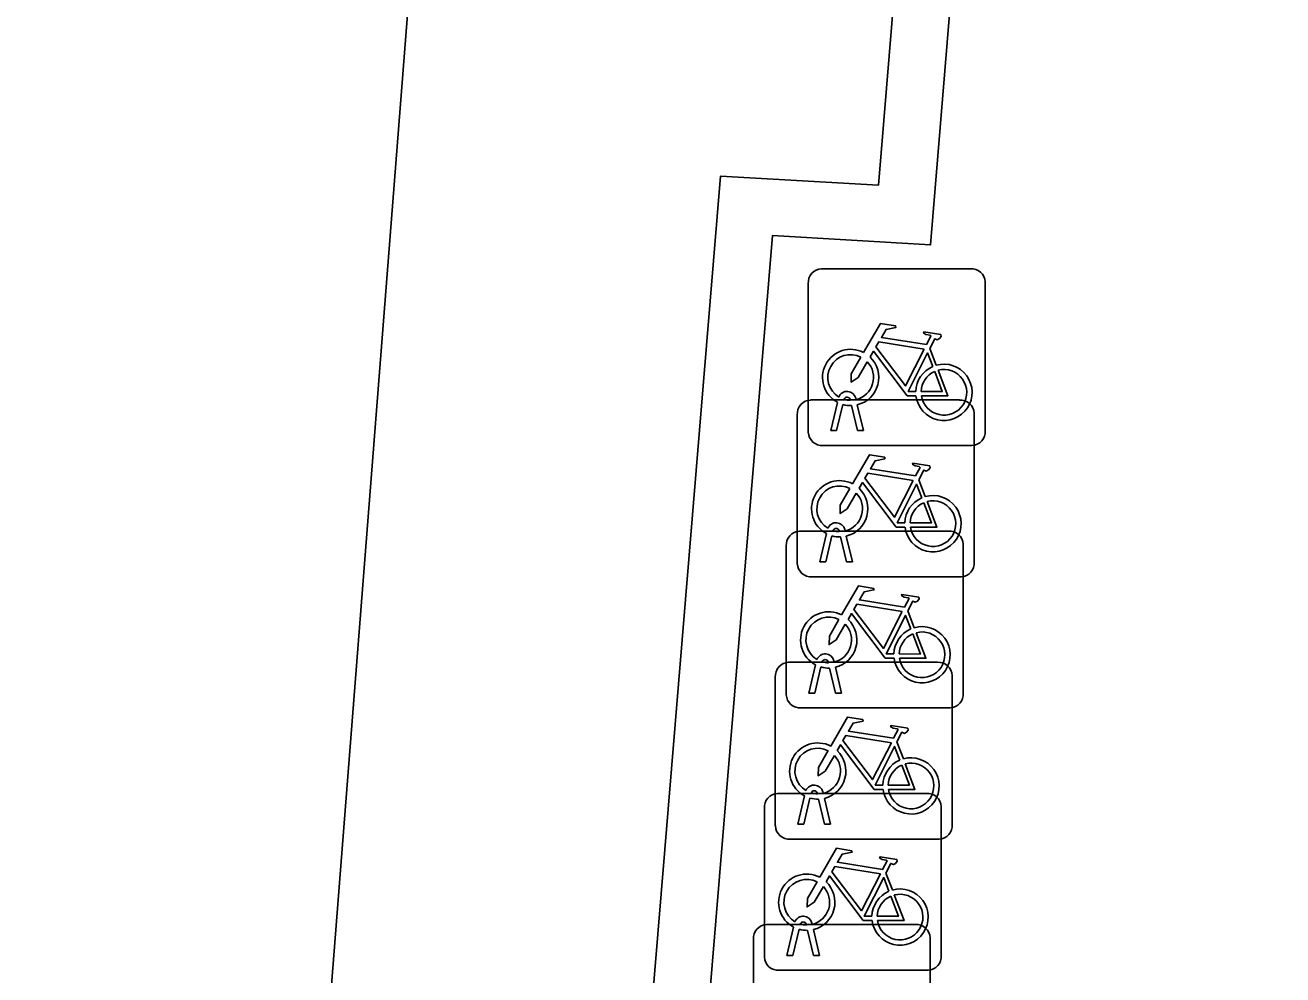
# Model space of a CAD drawing. Extents: x 160664 to 161506, y 382245 to 383288.
# Drawn here: x 161164.68 to 161171.79, y 382911.36 to 382916.73 of the extents above; entities that cross this region are included whole.
import ezdxf

# ---------------------------------------------------------------- set-up
doc = ezdxf.new("R2010")
doc.units = 0
for name, color, linetype in [('IMGEO_Fietsenrek', 7, 'Continuous'), ('IMGEO_Muur', 7, 'Continuous'), ('IMGEO_Pand', 7, 'Continuous')]:
    doc.layers.add(name, color=color, linetype=linetype)

msp = doc.modelspace()

# ---------------------------------------------------------------- linework, layer by layer
at = {"layer": 'IMGEO_Fietsenrek'}
for p, q in [((161169.1819, 382915.3525), (161170.0228, 382915.3525)), ((161170.0228, 382915.3525), (161169.1819, 382915.3525)), ((161169.1075, 382914.4279), (161169.1075, 382915.2688)), ((161169.1075, 382915.2688), (161169.1075, 382914.4279)), ((161170.1065, 382915.2781), (161170.1065, 382914.4372)), ((161170.1065, 382914.4372), (161170.1065, 382915.2781)), ((161169.7942, 382914.9022), (161169.8305, 382914.807)), ((161169.1199, 382914.6105), (161169.9608, 382914.6105)), ((161169.9608, 382914.6105), (161169.1199, 382914.6105)), ((161169.2345, 382914.4373), (161169.2728, 382914.5973)), ((161169.3449, 382914.6089), (161169.3439, 382914.6132)), ((161169.3756, 382914.6204), (161169.3774, 382914.6125)), ((161169.0455, 382913.6859), (161169.0455, 382914.5268)), ((161169.0455, 382914.5268), (161169.0455, 382913.6859)), ((161169.3032, 382914.5851), (161169.2679, 382914.4373)), ((161169.386, 382914.4373), (161169.3521, 382914.579)), ((161169.3844, 382914.5833), (161169.4194, 382914.4373)), ((161170.0445, 382914.5361), (161170.0445, 382913.6952)), ((161170.0445, 382913.6952), (161170.0445, 382914.5361)), ((161169.2679, 382914.4373), (161169.2345, 382914.4373)), ((161169.4194, 382914.4373), (161169.386, 382914.4373)), ((161170.0321, 382914.3535), (161169.1912, 382914.3535)), ((161169.1912, 382914.3535), (161170.0321, 382914.3535)), ((161169.7322, 382914.1602), (161169.7685, 382914.065)), ((161169.0579, 382913.8695), (161169.8988, 382913.8695)), ((161169.8988, 382913.8695), (161169.0579, 382913.8695)), ((161169.1725, 382913.6953), (161169.2108, 382913.8553)), ((161169.2412, 382913.8431), (161169.2059, 382913.6953)), ((161169.2829, 382913.8669), (161169.2819, 382913.8712)), ((161169.324, 382913.6953), (161169.2901, 382913.837)), ((161169.3136, 382913.8784), (161169.3154, 382913.8705)), ((161169.3224, 382913.8413), (161169.3574, 382913.6953)), ((161168.9835, 382912.9449), (161168.9835, 382913.7858)), ((161168.9835, 382913.7858), (161168.9835, 382912.9449)), ((161169.9825, 382913.7951), (161169.9825, 382912.9542)), ((161169.9825, 382912.9542), (161169.9825, 382913.7951)), ((161169.2059, 382913.6953), (161169.1725, 382913.6953)), ((161169.3574, 382913.6953), (161169.324, 382913.6953)), ((161169.9701, 382913.6115), (161169.1292, 382913.6115)), ((161169.1292, 382913.6115), (161169.9701, 382913.6115)), ((161169.6702, 382913.4192), (161169.7065, 382913.324)), ((161168.9959, 382913.1285), (161169.8368, 382913.1285)), ((161169.8368, 382913.1285), (161168.9959, 382913.1285)), ((161169.1105, 382912.9543), (161169.1488, 382913.1143)), ((161169.2209, 382913.1259), (161169.2199, 382913.1302)), ((161169.2516, 382913.1374), (161169.2534, 382913.1295)), ((161168.9215, 382912.2039), (161168.9215, 382913.0448)), ((161168.9215, 382913.0448), (161168.9215, 382912.2039)), ((161169.1792, 382913.1021), (161169.1439, 382912.9543)), ((161169.262, 382912.9543), (161169.2281, 382913.096)), ((161169.2604, 382913.1003), (161169.2954, 382912.9543)), ((161169.9205, 382913.0541), (161169.9205, 382912.2132)), ((161169.9205, 382912.2132), (161169.9205, 382913.0541)), ((161169.1439, 382912.9543), (161169.1105, 382912.9543)), ((161169.2954, 382912.9543), (161169.262, 382912.9543)), ((161169.9081, 382912.8705), (161169.0672, 382912.8705)), ((161169.0672, 382912.8705), (161169.9081, 382912.8705)), ((161169.6082, 382912.6782), (161169.6445, 382912.583)), ((161169.1896, 382912.3964), (161169.1914, 382912.3885)), ((161168.9339, 382912.3875), (161169.7748, 382912.3875)), ((161169.7748, 382912.3875), (161168.9339, 382912.3875)), ((161169.0485, 382912.2133), (161169.0868, 382912.3733)), ((161169.1172, 382912.3611), (161169.0819, 382912.2133)), ((161169.1589, 382912.3849), (161169.1579, 382912.3892)), ((161169.2, 382912.2133), (161169.1661, 382912.355)), ((161169.1984, 382912.3593), (161169.2334, 382912.2133)), ((161168.8595, 382911.4629), (161168.8595, 382912.3038)), ((161168.8595, 382912.3038), (161168.8595, 382911.4629)), ((161169.8585, 382912.3131), (161169.8585, 382911.4722)), ((161169.8585, 382911.4722), (161169.8585, 382912.3131)), ((161169.0819, 382912.2133), (161169.0485, 382912.2133)), ((161169.2334, 382912.2133), (161169.2, 382912.2133)), ((161169.8461, 382912.1295), (161169.0052, 382912.1295)), ((161169.0052, 382912.1295), (161169.8461, 382912.1295)), ((161169.5462, 382911.9372), (161169.5825, 382911.842)), ((161168.8719, 382911.6465), (161169.7128, 382911.6465)), ((161169.7128, 382911.6465), (161168.8719, 382911.6465)), ((161168.9865, 382911.4723), (161169.0248, 382911.6323)), ((161169.0552, 382911.6201), (161169.0199, 382911.4723)), ((161169.0969, 382911.6439), (161169.0959, 382911.6482)), ((161169.138, 382911.4723), (161169.1041, 382911.614)), ((161169.1276, 382911.6554), (161169.1294, 382911.6475)), ((161169.1364, 382911.6183), (161169.1714, 382911.4723)), ((161168.7975, 382910.7219), (161168.7975, 382911.5628)), ((161168.7975, 382911.5628), (161168.7975, 382910.7219)), ((161169.7965, 382911.5721), (161169.7965, 382910.7312)), ((161169.7965, 382910.7312), (161169.7965, 382911.5721)), ((161169.0199, 382911.4723), (161168.9865, 382911.4723)), ((161169.1714, 382911.4723), (161169.138, 382911.4723)), ((161169.7841, 382911.3885), (161168.9432, 382911.3885)), ((161168.9432, 382911.3885), (161169.7841, 382911.3885))]:
    msp.add_line(p, q, dxfattribs=at)
for points in [[(161169.4201, 382914.8792), (161169.5148, 382915.0427), (161169.601, 382915.0289), (161169.6027, 382915.0202), (161169.5466, 382915.0093), (161169.5204, 382914.964), (161169.7756, 382914.9232)], [(161169.7756, 382914.9232), (161169.8006, 382914.972), (161169.7955, 382914.976), (161169.7723, 382914.9797), (161169.7596, 382914.9872), (161169.7586, 382914.9903), (161169.7608, 382914.9949), (161169.8556, 382914.9798), (161169.8579, 382914.9695), (161169.8485, 382914.9571), (161169.8361, 382914.9507), (161169.8216, 382914.9569), (161169.7942, 382914.9022)], [(161169.7158, 382914.6345), (161169.6661, 382914.6346), (161169.4754, 382914.8863), (161169.4564, 382914.8535)], [(161169.7627, 382914.898), (161169.5059, 382914.939), (161169.4892, 382914.9102), (161169.6562, 382914.6899), (161169.7627, 382914.898)], [(161169.4408, 382914.8267), (161169.3892, 382914.7375), (161169.3493, 382914.7115), (161169.3505, 382914.759), (161169.405, 382914.8532)], [(161169.8107, 382914.8), (161169.7814, 382914.8768), (161169.672, 382914.6587), (161169.7147, 382914.6586)], [(161169.7447, 382914.6585), (161169.8646, 382914.6583), (161169.8214, 382914.7719)], [(161169.8412, 382914.7788), (161169.8962, 382914.6342), (161169.7461, 382914.6345)], [(161169.3581, 382914.1372), (161169.4528, 382914.3007), (161169.539, 382914.2869), (161169.5407, 382914.2782), (161169.4846, 382914.2673), (161169.4584, 382914.222), (161169.7136, 382914.1812)], [(161169.7136, 382914.1812), (161169.7386, 382914.23), (161169.7335, 382914.234), (161169.7103, 382914.2377), (161169.6976, 382914.2452), (161169.6966, 382914.2483), (161169.6988, 382914.2529), (161169.7936, 382914.2378), (161169.7959, 382914.2275), (161169.7865, 382914.2151), (161169.7741, 382914.2087), (161169.7596, 382914.2149), (161169.7322, 382914.1602)], [(161169.7007, 382914.156), (161169.4439, 382914.197), (161169.4272, 382914.1682), (161169.5942, 382913.9479), (161169.7007, 382914.156)], [(161169.3788, 382914.0847), (161169.3272, 382913.9955), (161169.2873, 382913.9695), (161169.2885, 382914.017), (161169.343, 382914.1112)], [(161169.6538, 382913.8925), (161169.6041, 382913.8926), (161169.4134, 382914.1443), (161169.3944, 382914.1115)], [(161169.7487, 382914.058), (161169.7194, 382914.1348), (161169.61, 382913.9167), (161169.6527, 382913.9166)], [(161169.6827, 382913.9165), (161169.8026, 382913.9163), (161169.7594, 382914.0299)], [(161169.7792, 382914.0368), (161169.8342, 382913.8922), (161169.6841, 382913.8925)], [(161169.2961, 382913.3962), (161169.3908, 382913.5597), (161169.477, 382913.5459), (161169.4787, 382913.5372), (161169.4226, 382913.5263), (161169.3964, 382913.481), (161169.6516, 382913.4402)], [(161169.6516, 382913.4402), (161169.6766, 382913.489), (161169.6715, 382913.493), (161169.6483, 382913.4967), (161169.6356, 382913.5042), (161169.6346, 382913.5073), (161169.6368, 382913.5119), (161169.7316, 382913.4968), (161169.7339, 382913.4865), (161169.7245, 382913.4741), (161169.7121, 382913.4677), (161169.6976, 382913.4739), (161169.6702, 382913.4192)], [(161169.5918, 382913.1515), (161169.5421, 382913.1516), (161169.3514, 382913.4033), (161169.3324, 382913.3705)], [(161169.6387, 382913.415), (161169.3819, 382913.456), (161169.3652, 382913.4272), (161169.5322, 382913.2069), (161169.6387, 382913.415)], [(161169.6867, 382913.317), (161169.6574, 382913.3938), (161169.548, 382913.1757), (161169.5907, 382913.1756)], [(161169.3168, 382913.3437), (161169.2652, 382913.2545), (161169.2253, 382913.2285), (161169.2265, 382913.276), (161169.281, 382913.3702)], [(161169.6207, 382913.1755), (161169.7406, 382913.1753), (161169.6974, 382913.2889)], [(161169.7172, 382913.2958), (161169.7722, 382913.1512), (161169.6221, 382913.1515)], [(161169.2341, 382912.6552), (161169.3288, 382912.8187), (161169.415, 382912.8049), (161169.4167, 382912.7962), (161169.3606, 382912.7853), (161169.3344, 382912.74), (161169.5896, 382912.6992)], [(161169.5896, 382912.6992), (161169.6146, 382912.748), (161169.6095, 382912.752), (161169.5863, 382912.7557), (161169.5736, 382912.7632), (161169.5726, 382912.7663), (161169.5748, 382912.7709), (161169.6696, 382912.7558), (161169.6719, 382912.7455), (161169.6625, 382912.7331), (161169.6501, 382912.7267), (161169.6356, 382912.7329), (161169.6082, 382912.6782)], [(161169.5767, 382912.674), (161169.3199, 382912.715), (161169.3032, 382912.6862), (161169.4702, 382912.4659), (161169.5767, 382912.674)], [(161169.2548, 382912.6027), (161169.2032, 382912.5135), (161169.1633, 382912.4875), (161169.1645, 382912.535), (161169.219, 382912.6292)], [(161169.5298, 382912.4105), (161169.4801, 382912.4106), (161169.2894, 382912.6623), (161169.2704, 382912.6295)], [(161169.6247, 382912.576), (161169.5954, 382912.6528), (161169.486, 382912.4347), (161169.5287, 382912.4346)], [(161169.5587, 382912.4345), (161169.6786, 382912.4343), (161169.6354, 382912.5479)], [(161169.6552, 382912.5548), (161169.7102, 382912.4102), (161169.5601, 382912.4105)], [(161169.1721, 382911.9142), (161169.2668, 382912.0777), (161169.353, 382912.0639), (161169.3547, 382912.0552), (161169.2986, 382912.0443), (161169.2724, 382911.999), (161169.5276, 382911.9582)], [(161169.5147, 382911.933), (161169.2579, 382911.974), (161169.2412, 382911.9452), (161169.4082, 382911.7249), (161169.5147, 382911.933)], [(161169.5276, 382911.9582), (161169.5526, 382912.007), (161169.5475, 382912.011), (161169.5243, 382912.0147), (161169.5116, 382912.0222), (161169.5106, 382912.0253), (161169.5128, 382912.0299), (161169.6076, 382912.0148), (161169.6099, 382912.0045), (161169.6005, 382911.9921), (161169.5881, 382911.9857), (161169.5736, 382911.9919), (161169.5462, 382911.9372)], [(161169.4678, 382911.6695), (161169.4181, 382911.6696), (161169.2274, 382911.9213), (161169.2084, 382911.8885)], [(161169.5627, 382911.835), (161169.5334, 382911.9118), (161169.424, 382911.6937), (161169.4667, 382911.6936)], [(161169.1928, 382911.8617), (161169.1412, 382911.7725), (161169.1013, 382911.7465), (161169.1025, 382911.794), (161169.157, 382911.8882)], [(161169.4967, 382911.6935), (161169.6166, 382911.6933), (161169.5734, 382911.8069)], [(161169.5932, 382911.8138), (161169.6482, 382911.6692), (161169.4981, 382911.6695)]]:
    msp.add_lwpolyline(points, dxfattribs=at)
for centre, radius, start, end in [((161169.1852, 382915.2746), 0.0779, 92.4484, 184.28452), ((161169.1852, 382915.2746), 0.0779, 92.4484, 184.28452), ((161170.0286, 382915.2748), 0.0779, 2.4484, 94.28452), ((161170.0286, 382915.2748), 0.0779, 2.4484, 94.28452), ((161169.3471, 382914.7379), 0.159, 62.67661, 242.13685), ((161169.3471, 382914.7379), 0.129, 63.31916, 238.90302), ((161169.3471, 382914.7379), 0.129, 283.60429, 43.43025), ((161169.3471, 382914.7379), 0.159, 283.5766, 46.60424), ((161169.8737, 382914.6539), 0.159, 187.0065, 105.77075), ((161169.8737, 382914.6539), 0.159, 113.3408, 178.32165), ((161169.8737, 382914.6539), 0.129, 113.92302, 177.95563), ((161169.8737, 382914.6539), 0.129, 188.67146, 104.58832), ((161169.1232, 382914.5326), 0.0779, 92.4484, 184.28452), ((161169.1232, 382914.5326), 0.0779, 92.4484, 184.28452), ((161169.3269, 382914.6093), 0.0499, 12.8025, 158.69338), ((161169.3269, 382914.6093), 0.0174, 12.8025, 163.45023), ((161169.3471, 382914.7379), 0.129, 253.41502, 269.02044), ((161169.9666, 382914.5328), 0.0779, 2.4484, 94.28452), ((161169.9666, 382914.5328), 0.0779, 2.4484, 94.28452), ((161169.3471, 382914.7379), 0.159, 253.99666, 271.78671), ((161169.1854, 382914.4312), 0.0779, 182.4484, 274.28452), ((161169.1854, 382914.4312), 0.0779, 182.4484, 274.28452), ((161170.0288, 382914.4314), 0.0779, 272.4484, 4.28452), ((161170.0288, 382914.4314), 0.0779, 272.4484, 4.28452), ((161169.2851, 382913.9959), 0.159, 62.67661, 242.13685), ((161169.2851, 382913.9959), 0.129, 63.31916, 238.90302), ((161169.2851, 382913.9959), 0.159, 283.5766, 46.60424), ((161169.2851, 382913.9959), 0.129, 283.60429, 43.43025), ((161169.8117, 382913.9119), 0.159, 113.3408, 178.32165), ((161169.8117, 382913.9119), 0.159, 187.0065, 105.77075), ((161169.8117, 382913.9119), 0.129, 113.92302, 177.95563), ((161169.8117, 382913.9119), 0.129, 188.67146, 104.58832), ((161169.2649, 382913.8673), 0.0499, 12.8025, 158.69338), ((161169.0612, 382913.7916), 0.0779, 92.4484, 184.28452), ((161169.0612, 382913.7916), 0.0779, 92.4484, 184.28452), ((161169.2851, 382913.9959), 0.159, 253.99666, 271.78671), ((161169.2649, 382913.8673), 0.0174, 12.8025, 163.45023), ((161169.2851, 382913.9959), 0.129, 253.41502, 269.02044), ((161169.9046, 382913.7918), 0.0779, 2.4484, 94.28452), ((161169.9046, 382913.7918), 0.0779, 2.4484, 94.28452), ((161169.1234, 382913.6892), 0.0779, 182.4484, 274.28452), ((161169.1234, 382913.6892), 0.0779, 182.4484, 274.28452), ((161169.9668, 382913.6894), 0.0779, 272.4484, 4.28452), ((161169.9668, 382913.6894), 0.0779, 272.4484, 4.28452), ((161169.2231, 382913.2549), 0.159, 62.67661, 242.13685), ((161169.2231, 382913.2549), 0.129, 63.31916, 238.90302), ((161169.2231, 382913.2549), 0.129, 283.60429, 43.43025), ((161169.2231, 382913.2549), 0.159, 283.5766, 46.60424), ((161169.7497, 382913.1709), 0.159, 187.0065, 105.77075), ((161169.7497, 382913.1709), 0.159, 113.3408, 178.32165), ((161169.7497, 382913.1709), 0.129, 113.92302, 177.95563), ((161169.7497, 382913.1709), 0.129, 188.67146, 104.58832), ((161169.2029, 382913.1263), 0.0499, 12.8025, 158.69338), ((161168.9992, 382913.0506), 0.0779, 92.4484, 184.28452), ((161168.9992, 382913.0506), 0.0779, 92.4484, 184.28452), ((161169.2029, 382913.1263), 0.0174, 12.8025, 163.45023), ((161169.2231, 382913.2549), 0.129, 253.41502, 269.02044), ((161169.8426, 382913.0508), 0.0779, 2.4484, 94.28452), ((161169.8426, 382913.0508), 0.0779, 2.4484, 94.28452), ((161169.2231, 382913.2549), 0.159, 253.99666, 271.78671), ((161169.0614, 382912.9482), 0.0779, 182.4484, 274.28452), ((161169.0614, 382912.9482), 0.0779, 182.4484, 274.28452), ((161169.9048, 382912.9484), 0.0779, 272.4484, 4.28452), ((161169.9048, 382912.9484), 0.0779, 272.4484, 4.28452), ((161169.1611, 382912.5139), 0.159, 62.67661, 242.13685), ((161169.1611, 382912.5139), 0.129, 63.31916, 238.90302), ((161169.1611, 382912.5139), 0.159, 283.5766, 46.60424), ((161169.1611, 382912.5139), 0.129, 283.60429, 43.43025), ((161169.6877, 382912.4299), 0.159, 113.3408, 178.32165), ((161169.6877, 382912.4299), 0.159, 187.0065, 105.77075), ((161169.6877, 382912.4299), 0.129, 113.92302, 177.95563), ((161169.6877, 382912.4299), 0.129, 188.67146, 104.58832), ((161169.1409, 382912.3853), 0.0499, 12.8025, 158.69338), ((161169.1409, 382912.3853), 0.0174, 12.8025, 163.45023), ((161168.9372, 382912.3096), 0.0779, 92.4484, 184.28452), ((161168.9372, 382912.3096), 0.0779, 92.4484, 184.28452), ((161169.1611, 382912.5139), 0.159, 253.99666, 271.78671), ((161169.1611, 382912.5139), 0.129, 253.41502, 269.02044), ((161169.7806, 382912.3098), 0.0779, 2.4484, 94.28452), ((161169.7806, 382912.3098), 0.0779, 2.4484, 94.28452), ((161168.9994, 382912.2072), 0.0779, 182.4484, 274.28452), ((161168.9994, 382912.2072), 0.0779, 182.4484, 274.28452), ((161169.8428, 382912.2074), 0.0779, 272.4484, 4.28452), ((161169.8428, 382912.2074), 0.0779, 272.4484, 4.28452), ((161169.0991, 382911.7729), 0.159, 62.67661, 242.13685), ((161169.0991, 382911.7729), 0.129, 63.31916, 238.90302), ((161169.0991, 382911.7729), 0.129, 283.60429, 43.43025), ((161169.0991, 382911.7729), 0.159, 283.5766, 46.60424), ((161169.6257, 382911.6889), 0.159, 113.3408, 178.32165), ((161169.6257, 382911.6889), 0.159, 187.0065, 105.77075), ((161169.6257, 382911.6889), 0.129, 113.92302, 177.95563), ((161169.6257, 382911.6889), 0.129, 188.67146, 104.58832), ((161169.0789, 382911.6443), 0.0499, 12.8025, 158.69338), ((161168.8752, 382911.5686), 0.0779, 92.4484, 184.28452), ((161168.8752, 382911.5686), 0.0779, 92.4484, 184.28452), ((161169.0991, 382911.7729), 0.159, 253.99666, 271.78671), ((161169.0789, 382911.6443), 0.0174, 12.8025, 163.45023), ((161169.0991, 382911.7729), 0.129, 253.41502, 269.02044), ((161169.7186, 382911.5688), 0.0779, 2.4484, 94.28452), ((161169.7186, 382911.5688), 0.0779, 2.4484, 94.28452), ((161169.7808, 382911.4664), 0.0779, 272.4484, 4.28452), ((161169.7808, 382911.4664), 0.0779, 272.4484, 4.28452), ((161168.9374, 382911.4662), 0.0779, 182.4484, 274.28452), ((161168.9374, 382911.4662), 0.0779, 182.4484, 274.28452)]:
    msp.add_arc(centre, radius, start, end, dxfattribs=at)
at = {"layer": 'IMGEO_Muur'}
for points in [[(161166.726, 382889.033), (161166.405, 382889.176), (161168.612, 382915.876), (161169.505, 382915.825), (161170.605, 382929.186), (161170.764, 382930.783), (161169.311, 382930.933), (161169.897, 382937.811), (161168.502, 382937.978)], [(161169.816, 382933.09), (161169.657, 382931.219), (161171.114, 382931.069), (161170.924, 382929.16), (161169.798, 382915.487), (161168.905, 382915.539), (161166.744, 382889.392), (161180.917, 382884.147)]]:
    msp.add_lwpolyline(points, dxfattribs=at)
at = {"layer": 'IMGEO_Pand'}
msp.add_lwpolyline([(161166.726, 382889.033), (161164.685, 382889.202), (161168.502, 382937.978)], dxfattribs=at)

doc.saveas('drawing.dxf')
